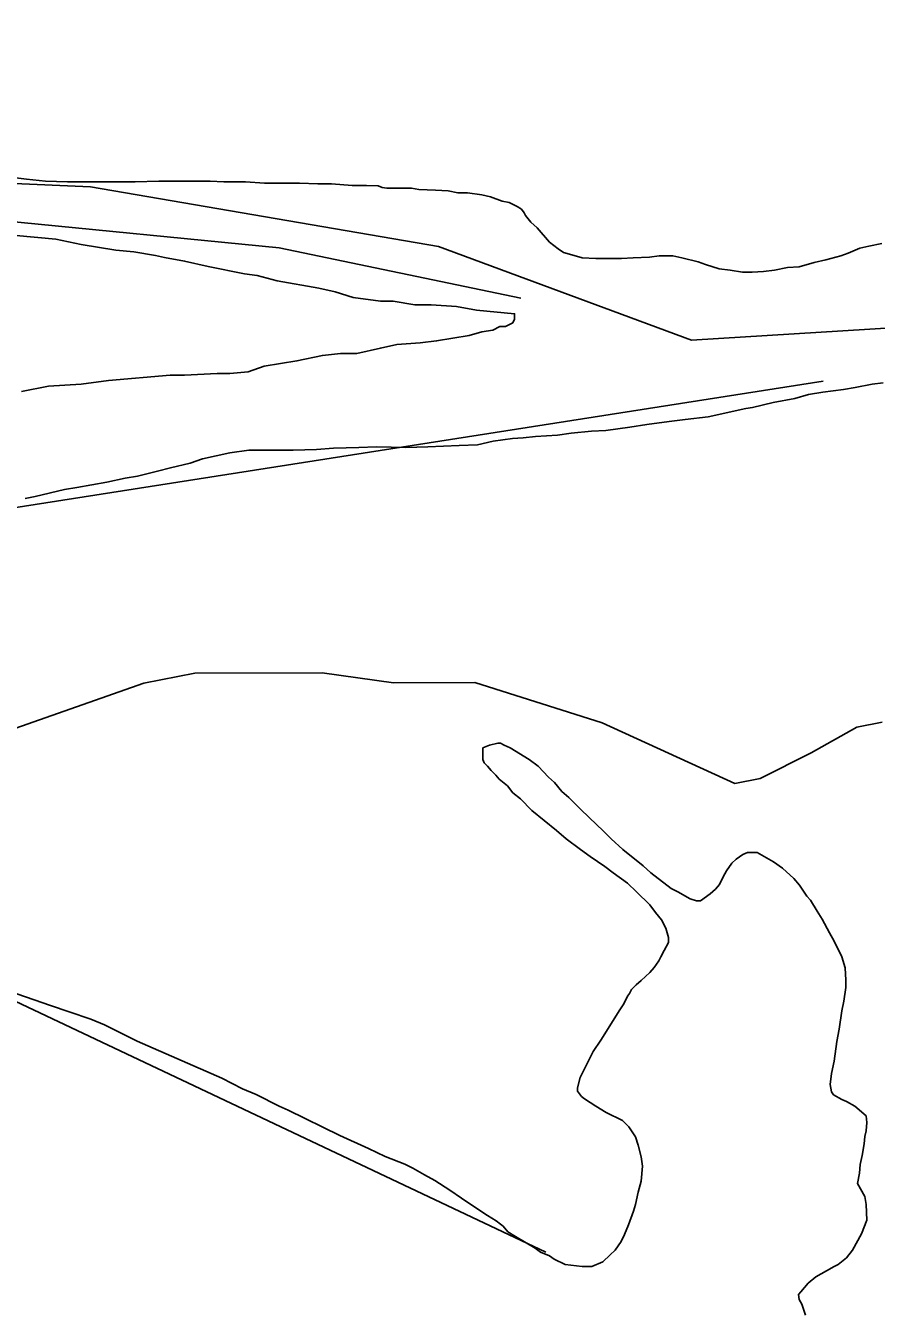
# Model space of a CAD drawing. Extents: x 3355724 to 3393621, y 594744 to 620174.
# Drawn here: x 3369037 to 3369750, y 602356 to 603434 of the extents above; entities that cross this region are included whole.
import ezdxf

# ---------------------------------------------------------------- set-up
doc = ezdxf.new("R2010")
doc.units = 0
for name, color, linetype in [('V-SITE-VEGE', 7, 'Continuous'), ('V-TOPO-SHOR', 7, 'Continuous'), ('V-UTIL-LINE', 7, 'Continuous')]:
    doc.layers.add(name, color=color, linetype=linetype)

msp = doc.modelspace()

# ---------------------------------------------------------------- linework, layer by layer
at = {"layer": 'V-SITE-VEGE'}
for p, q in [((3369037.3, 603305.5), (3368989.8, 603311.3)), ((3369053.4, 603303.8), (3369037.3, 603305.5)), ((3369071.7, 603303.2), (3369053.4, 603303.8)), ((3369119.8, 603303.2), (3369071.7, 603303.2)), ((3369128.4, 603303.2), (3369119.8, 603303.2)), ((3369148.4, 603303.8), (3369128.4, 603303.2)), ((3369191.3, 603303.7), (3369148.4, 603303.8)), ((3369202.8, 603303.2), (3369191.3, 603303.7)), ((3369221.1, 603303.1), (3369202.8, 603303.2)), ((3369237.1, 603302), (3369221.1, 603303.1)), ((3369266.3, 603302), (3369237.1, 603302)), ((3369281.8, 603301.4), (3369266.3, 603302)), ((3369293.2, 603301.4), (3369281.8, 603301.4)), ((3369310.4, 603300.2), (3369293.2, 603301.4)), ((3369322.4, 603300.2), (3369310.4, 603300.2)), ((3369332.2, 603299.7), (3369322.4, 603300.2)), ((3369335.6, 603298.5), (3369332.2, 603299.7)), ((3369339.6, 603297.9), (3369335.6, 603298.5)), ((3369360.2, 603297.9), (3369339.6, 603297.9)), ((3369366.5, 603296.8), (3369360.2, 603297.9)), ((3369380.3, 603296.2), (3369366.5, 603296.8)), ((3369391.1, 603295.6), (3369380.3, 603296.2)), ((3369399.2, 603293.9), (3369391.1, 603295.6)), ((3369407.2, 603293.9), (3369399.2, 603293.9)), ((3369419.2, 603292.2), (3369407.2, 603293.9)), ((3369426.6, 603290.5), (3369419.2, 603292.2)), ((3369436.4, 603287), (3369426.6, 603290.5)), ((3369442.1, 603285.9), (3369436.4, 603287)), ((3369449, 603282.4), (3369442.1, 603285.9)), ((3369452.4, 603280.1), (3369449, 603282.4)), ((3369454.7, 603277.3), (3369452.4, 603280.1)), ((3369455.8, 603275), (3369454.7, 603277.3)), ((3369460.4, 603269.2), (3369455.8, 603275)), ((3369465.6, 603264.7), (3369460.4, 603269.2)), ((3369475.9, 603252.6), (3369465.6, 603264.7)), ((3369483.3, 603246.9), (3369475.9, 603252.6)), ((3369487.9, 603244), (3369483.3, 603246.9)), ((3369494.7, 603241.8), (3369487.9, 603244)), ((3369503.3, 603239.5), (3369494.7, 603241.8)), ((3369568, 603241.1), (3369560, 603240)), ((3369579.5, 603241.1), (3369568, 603241.1)), ((3369586.9, 603239.4), (3369579.5, 603241.1)), ((3369720.3, 603241.1), (3369707.7, 603237.6)), ((3369726.6, 603243.4), (3369720.3, 603241.1)), ((3369736.4, 603247.4), (3369726.6, 603243.4)), ((3369743.8, 603249.1), (3369736.4, 603247.4)), ((3369754.7, 603251.4), (3369743.8, 603249.1)), ((3369514.8, 603238.9), (3369503.3, 603239.5)), ((3369536.5, 603238.9), (3369514.8, 603238.9)), ((3369546.3, 603239.4), (3369536.5, 603238.9)), ((3369560, 603240), (3369546.3, 603239.4)), ((3369600.7, 603236), (3369586.9, 603239.4)), ((3369607, 603233.7), (3369600.7, 603236)), ((3369618.4, 603230.2), (3369607, 603233.7)), ((3369627.6, 603229.1), (3369618.4, 603230.2)), ((3369675.7, 603231.4), (3369664.8, 603229.1)), ((3369685.4, 603231.9), (3369675.7, 603231.4)), ((3369698, 603235.4), (3369685.4, 603231.9)), ((3369707.7, 603237.6), (3369698, 603235.4)), ((3369637.9, 603227.4), (3369627.6, 603229.1)), ((3369645.9, 603227.4), (3369637.9, 603227.4)), ((3369655.6, 603227.9), (3369645.9, 603227.4)), ((3369664.8, 603229.1), (3369655.6, 603227.9)), ((3369732.3, 603130.6), (3369746.6, 603133.4)), ((3369746.6, 603133.4), (3369755.8, 603134.6)), ((3369681.9, 603121.4), (3369693.4, 603124.9)), ((3369693.4, 603124.9), (3369705.4, 603126.6)), ((3369705.4, 603126.6), (3369722.6, 603128.9)), ((3369722.6, 603128.9), (3369732.3, 603130.6)), ((3369609.2, 603106), (3369640.7, 603112.9)), ((3369640.7, 603112.9), (3369646.4, 603114)), ((3369646.4, 603114), (3369663.6, 603118)), ((3369663.6, 603118), (3369681.9, 603121.4)), ((3369557.7, 603099.7), (3369576.5, 603102)), ((3369576.5, 603102), (3369589.7, 603103.7)), ((3369589.7, 603103.7), (3369609.2, 603106)), ((3369464.3, 603089.5), (3369482.6, 603090.6)), ((3369482.6, 603090.6), (3369494.1, 603092.3)), ((3369494.1, 603092.3), (3369511.3, 603094)), ((3369511.3, 603094), (3369523.3, 603094.6)), ((3369523.3, 603094.6), (3369543.3, 603097.5)), ((3369543.3, 603097.5), (3369557.7, 603099.7)), ((3369280.5, 603078.7), (3369294.9, 603079.8)), ((3369294.9, 603079.8), (3369316, 603080.4)), ((3369316, 603080.4), (3369330.9, 603081)), ((3369330.9, 603081), (3369355.5, 603080.4)), ((3369355.5, 603080.4), (3369373.9, 603080.9)), ((3369373.9, 603080.9), (3369400.2, 603082.1)), ((3369400.2, 603082.1), (3369415.7, 603082.6)), ((3369415.7, 603082.6), (3369428.8, 603085.5)), ((3369428.8, 603085.5), (3369444.9, 603087.8)), ((3369444.9, 603087.8), (3369454, 603088.3)), ((3369454, 603088.3), (3369464.3, 603089.5)), ((3369174.6, 603067.3), (3369184.9, 603070.7)), ((3369184.9, 603070.7), (3369207.8, 603075.9)), ((3369207.8, 603075.9), (3369223.9, 603078.1)), ((3369223.9, 603078.1), (3369261.1, 603078.1)), ((3369261.1, 603078.1), (3369280.5, 603078.7)), ((3369130.5, 603056.4), (3369147.1, 603060.4)), ((3369147.1, 603060.4), (3369158, 603063.3)), ((3369158, 603063.3), (3369174.6, 603067.3)), ((3369069.3, 603045), (3369079.6, 603046.7)), ((3369079.6, 603046.7), (3369104.8, 603051.3)), ((3369104.8, 603051.3), (3369120.2, 603054.7)), ((3369120.2, 603054.7), (3369130.5, 603056.4)), ((3369036.1, 603037.6), (3369044.6, 603039.3)), ((3369044.6, 603039.3), (3369069.3, 603045)), ((3369432.7, 602832.4), (3369425.8, 602830.7)), ((3369435, 602832.4), (3369432.7, 602832.4)), ((3369437.9, 602830.7), (3369435, 602832.4)), ((3369425.8, 602830.7), (3369420.1, 602828.4)), ((3369420.1, 602828.4), (3369420.1, 602818.7)), ((3369443, 602828.4), (3369437.9, 602830.7)), ((3369459, 602818.7), (3369443, 602828.4)), ((3369420.1, 602818.7), (3369421.3, 602815.8)), ((3369421.3, 602815.8), (3369424.1, 602813)), ((3369424.1, 602813), (3369427, 602809.5)), ((3369427, 602809.5), (3369431, 602805.5)), ((3369466.5, 602812.9), (3369459, 602818.7)), ((3369475.1, 602803.8), (3369466.5, 602812.9)), ((3369431, 602805.5), (3369433.8, 602802.1)), ((3369433.8, 602802.1), (3369440.7, 602796.4)), ((3369480.2, 602799.2), (3369475.1, 602803.8)), ((3369486.5, 602791.8), (3369480.2, 602799.2)), ((3369440.7, 602796.4), (3369445.3, 602790.6)), ((3369445.3, 602790.6), (3369451.6, 602785.5)), ((3369492.2, 602786.6), (3369486.5, 602791.8)), ((3369451.6, 602785.5), (3369461.3, 602775.7)), ((3369502, 602776.9), (3369492.2, 602786.6)), ((3369461.3, 602775.7), (3369481.9, 602759.1)), ((3369509.4, 602770), (3369502, 602776.9)), ((3369521.4, 602758.5), (3369509.4, 602770)), ((3369481.9, 602759.1), (3369489.9, 602752.2)), ((3369527.7, 602752.2), (3369521.4, 602758.5)), ((3369489.9, 602752.2), (3369501.9, 602743.1)), ((3369537.4, 602743.1), (3369527.7, 602752.2)), ((3369501.9, 602743.1), (3369510, 602737.3)), ((3369510, 602737.3), (3369522.5, 602728.8)), ((3369554.6, 602729.3), (3369537.4, 602743.1)), ((3369632.5, 602735), (3369629, 602731.6)), ((3369638.2, 602739), (3369632.5, 602735)), ((3369642.2, 602740.7), (3369638.2, 602739)), ((3369650.2, 602740.7), (3369642.2, 602740.7)), ((3369664, 602732.7), (3369650.2, 602740.7)), ((3369522.5, 602728.8), (3369529.4, 602723.6)), ((3369529.4, 602723.6), (3369541.4, 602715)), ((3369560.9, 602723.6), (3369554.6, 602729.3)), ((3369578.1, 602710.4), (3369560.9, 602723.6)), ((3369624.5, 602725.3), (3369621.6, 602720.1)), ((3369629, 602731.6), (3369624.5, 602725.3)), ((3369671.4, 602727.5), (3369664, 602732.7)), ((3369681.1, 602718.9), (3369671.4, 602727.5)), ((3369541.4, 602715), (3369548.9, 602707.6)), ((3369618.7, 602713.8), (3369615.3, 602709.8)), ((3369621.6, 602720.1), (3369618.7, 602713.8)), ((3369685.7, 602713.2), (3369681.1, 602718.9)), ((3369692, 602704.1), (3369685.7, 602713.2)), ((3369548.9, 602707.6), (3369560.3, 602696.7)), ((3369583.8, 602707.5), (3369578.1, 602710.4)), ((3369594.1, 602701.8), (3369583.8, 602707.5)), ((3369599.3, 602700.1), (3369594.1, 602701.8)), ((3369610.7, 602705.8), (3369602.7, 602700.1)), ((3369615.3, 602709.8), (3369610.7, 602705.8)), ((3369694.9, 602700.6), (3369692, 602704.1)), ((3369560.3, 602696.7), (3369564.9, 602690.4)), ((3369602.7, 602700.1), (3369599.3, 602700.1)), ((3369700.6, 602691.5), (3369694.9, 602700.6)), ((3369704.6, 602684.6), (3369700.6, 602691.5)), ((3369564.9, 602690.4), (3369570, 602684.1)), ((3369570, 602684.1), (3369573.5, 602677.2)), ((3369710.9, 602673.1), (3369704.6, 602684.6)), ((3369573.5, 602677.2), (3369575.8, 602669.2)), ((3369714.9, 602666.3), (3369710.9, 602673.1)), ((3369575.8, 602665.2), (3369572.3, 602658.3)), ((3369575.8, 602669.2), (3369575.8, 602665.2)), ((3369721.2, 602653.1), (3369714.9, 602666.3)), ((3369567.7, 602649.7), (3369563.7, 602644)), ((3369569.5, 602653.2), (3369567.7, 602649.7)), ((3369572.3, 602658.3), (3369569.5, 602653.2)), ((3369724, 602643.9), (3369721.2, 602653.1)), ((3369560.3, 602640), (3369552.8, 602633.1)), ((3369563.7, 602644), (3369560.3, 602640)), ((3369724.6, 602633.6), (3369724, 602643.9)), ((3369548.8, 602629.7), (3369544.8, 602625.7)), ((3369552.8, 602633.1), (3369548.8, 602629.7)), ((3369722.9, 602615.9), (3369724.6, 602627.3)), ((3369724.6, 602627.3), (3369724.6, 602633.6)), ((3369057.6, 602612.2), (3369022.7, 602624.2)), ((3369541.4, 602620), (3369538.5, 602613.7)), ((3369543.1, 602622.3), (3369541.4, 602620)), ((3369544.8, 602625.7), (3369543.1, 602622.3)), ((3369721.2, 602607.9), (3369722.9, 602615.9)), ((3369073.1, 602607), (3369057.6, 602612.2)), ((3369091.4, 602600.7), (3369073.1, 602607)), ((3369535.1, 602608.5), (3369519, 602583.3)), ((3369538.5, 602613.7), (3369535.1, 602608.5)), ((3369718.9, 602592.4), (3369721.2, 602607.9)), ((3369102.8, 602596.1), (3369091.4, 602600.7)), ((3369130.3, 602582.4), (3369102.8, 602596.1)), ((3369519, 602583.3), (3369512.7, 602573.6)), ((3369717.1, 602582.1), (3369718.9, 602592.4)), ((3369201.3, 602551.4), (3369130.3, 602582.4)), ((3369512.7, 602573.6), (3369501.8, 602551.9)), ((3369714.8, 602565.5), (3369717.1, 602582.1)), ((3369712.5, 602555.2), (3369714.8, 602565.5)), ((3369218.4, 602542.3), (3369201.3, 602551.4)), ((3369501.8, 602551.9), (3369499.6, 602543.3)), ((3369711.4, 602546), (3369712.5, 602555.2)), ((3369229.9, 602537.7), (3369218.4, 602542.3)), ((3369499.6, 602543.3), (3369499.6, 602540.4)), ((3369499.6, 602540.4), (3369503, 602535.8)), ((3369712.5, 602539.7), (3369711.4, 602546)), ((3369249.4, 602527.9), (3369229.9, 602537.7)), ((3369503, 602535.8), (3369505.3, 602534.1)), ((3369505.3, 602534.1), (3369515, 602527.8)), ((3369714.2, 602537.4), (3369712.5, 602539.7)), ((3369721.1, 602533.4), (3369714.2, 602537.4)), ((3369725.1, 602531.7), (3369721.1, 602533.4)), ((3369732, 602527.7), (3369725.1, 602531.7)), ((3369256.8, 602524.5), (3369249.4, 602527.9)), ((3369300.3, 602503.3), (3369256.8, 602524.5)), ((3369515, 602527.8), (3369523.6, 602522.6)), ((3369523.6, 602522.6), (3369537.3, 602515.8)), ((3369741.7, 602519.7), (3369732, 602527.7)), ((3369742.3, 602514), (3369741.7, 602519.7)), ((3369537.3, 602515.8), (3369542.5, 602510.6)), ((3369542.5, 602510.6), (3369548.2, 602502)), ((3369741.7, 602507.1), (3369742.3, 602514)), ((3369324.3, 602492.4), (3369300.3, 602503.3)), ((3369548.2, 602502), (3369550.5, 602495.2)), ((3369740, 602496.2), (3369740.6, 602502.5)), ((3369740.6, 602502.5), (3369741.7, 602507.1)), ((3369338.1, 602485.5), (3369324.3, 602492.4)), ((3369550.5, 602495.2), (3369552.8, 602485.4)), ((3369736.5, 602479), (3369738.3, 602486.5)), ((3369738.3, 602486.5), (3369740, 602496.2)), ((3369354.7, 602479.2), (3369338.1, 602485.5)), ((3369361.5, 602475.8), (3369354.7, 602479.2)), ((3369371.3, 602470.1), (3369361.5, 602475.8)), ((3369552.8, 602485.4), (3369553.9, 602477.4)), ((3369553.9, 602477.4), (3369552.8, 602464.8)), ((3369736, 602471.6), (3369736.5, 602479)), ((3369379.9, 602465.5), (3369371.3, 602470.1)), ((3369392.5, 602457.4), (3369379.9, 602465.5)), ((3369552.8, 602464.8), (3369550.5, 602455.6)), ((3369734.3, 602463), (3369736, 602471.6)), ((3369402.2, 602450.6), (3369392.5, 602457.4)), ((3369550.5, 602455.6), (3369548.2, 602445.3)), ((3369740.5, 602452.1), (3369734.3, 602463)), ((3369415.9, 602441.4), (3369402.2, 602450.6)), ((3369548.2, 602445.3), (3369546.5, 602439.6)), ((3369741.7, 602445.3), (3369740.5, 602452.1)), ((3369742.3, 602432.1), (3369741.7, 602445.3)), ((3369423.9, 602436.2), (3369415.9, 602441.4)), ((3369431.4, 602431.7), (3369423.9, 602436.2)), ((3369546.5, 602439.6), (3369542.4, 602428.2)), ((3369737.7, 602420.6), (3369742.3, 602432.1)), ((3369434.8, 602428.8), (3369431.4, 602431.7)), ((3369437.1, 602427.1), (3369434.8, 602428.8)), ((3369441.1, 602422.5), (3369437.1, 602427.1)), ((3369447.4, 602418.5), (3369441.1, 602422.5)), ((3369542.4, 602428.2), (3369539, 602420.2)), ((3369464, 602408.7), (3369447.4, 602418.5)), ((3369536.1, 602414.4), (3369531, 602407)), ((3369539, 602420.2), (3369536.1, 602414.4)), ((3369730.2, 602406.9), (3369737.7, 602420.6)), ((3369468.6, 602405.3), (3369464, 602408.7)), ((3369476, 602402.4), (3369468.6, 602405.3)), ((3369480, 602399.6), (3369476, 602402.4)), ((3369527, 602403), (3369520.7, 602397.3)), ((3369531, 602407), (3369527, 602403)), ((3369718.2, 602394.9), (3369725.1, 602400.6)), ((3369725.1, 602400.6), (3369730.2, 602406.9)), ((3369489.2, 602395), (3369480, 602399.6)), ((3369503.5, 602393.3), (3369489.2, 602395)), ((3369511.5, 602393.3), (3369503.5, 602393.3)), ((3369520.7, 602397.3), (3369511.5, 602393.3)), ((3369699.3, 602384.6), (3369708.5, 602389.7)), ((3369708.5, 602389.7), (3369714.8, 602393.2)), ((3369714.8, 602393.2), (3369718.2, 602394.9)), ((3369686.7, 602372), (3369693, 602379.4)), ((3369693, 602379.4), (3369699.3, 602384.6)), ((3369685, 602369.7), (3369686.7, 602372)), ((3369685.5, 602365.7), (3369685, 602369.7)), ((3369687.8, 602361.7), (3369685.5, 602365.7)), ((3369690.7, 602352.5), (3369687.8, 602361.7))]:
    msp.add_line(p, q, dxfattribs=at)
for points in [[(3369028.6, 603258.1), (3369062, 603255), (3369083.3, 603250.5), (3369112.2, 603245.9), (3369127.4, 603244.4), (3369145.6, 603241.3), (3369153.2, 603239.8), (3369170, 603236.7), (3369189.7, 603232.2), (3369220.1, 603226.1), (3369230.8, 603224.5), (3369247.5, 603220), (3369282.5, 603213.9), (3369296.2, 603210.8), (3369311.4, 603206.2), (3369334.2, 603203.2), (3369344.8, 603203.2), (3369363.1, 603200.1), (3369376.8, 603200.1), (3369398, 603198.6), (3369414.8, 603195.6), (3369446.7, 603192.5), (3369446.7, 603187.9), (3369445.2, 603184.9), (3369439.1, 603181.9), (3369434.5, 603181.9), (3369428.4, 603178.8), (3369419.3, 603177.3), (3369408.7, 603174.3), (3369381.3, 603169.7), (3369367.6, 603168.2), (3369347.9, 603166.7), (3369334.2, 603163.7), (3369314.4, 603159.1), (3369300.7, 603159.1)], [(3369300.7, 603159.1), (3369285.5, 603157.6), (3369264.2, 603153), (3369236.8, 603148.5), (3369223.2, 603143.9), (3369207.9, 603142.4), (3369197.3, 603142.4), (3369169.9, 603140.9), (3369157.8, 603140.9), (3369106.1, 603136.4), (3369083.3, 603133.4), (3369055.9, 603131.9), (3369033.1, 603127.3)]]:
    msp.add_lwpolyline(points, dxfattribs=at)
at = {"layer": 'V-TOPO-SHOR'}
for p, q in [((3368264.9, 602910.3), (3369705.5, 603136.1)), ((3368841, 602704.3), (3369472.9, 602405.4))]:
    msp.add_line(p, q, dxfattribs=at)
for points in [[(3369452.1, 603205.5), (3369249.4, 603247.8), (3369015.7, 603270.6), (3368766.4, 603273.8), (3368560, 603257.7), (3368373.1, 603218.3), (3368155.1, 603163.2), (3368198.4, 603003.6)], [(3368248, 602828.9), (3368389, 602765.2), (3368534.2, 602752.8), (3368645.2, 602765.9), (3368781.7, 602817.5), (3368888.4, 602851.9), (3368909.8, 602826.4), (3368956.8, 602805.1), (3369012.2, 602839.4), (3369135.9, 602882.5), (3369178.6, 602891.1), (3369285.3, 602891.4), (3369345.1, 602883), (3369413.4, 602883.2), (3369520.3, 602849.3), (3369631.4, 602798.4), (3369652.7, 602802.7), (3369695.4, 602824.1), (3369733.8, 602845.6), (3369755.1, 602849.9)]]:
    msp.add_lwpolyline(points, dxfattribs=at)
at = {"layer": 'V-UTIL-LINE'}
msp.add_lwpolyline([(3373869.8, 603434.1), (3369595.2, 603170.4), (3369382.8, 603248.9), (3369090.9, 603298.9), (3368808.8, 603311.4), (3368618.3, 603310.2), (3368449.6, 603295.9), (3368208.6, 603253.7), (3367948.3, 603186.5), (3367705.1, 603077.7), (3367478.7, 602959.9), (3367252.4, 602800.5), (3367026.2, 602610.6), (3366788.1, 602370.1), (3366382.1, 601735.1), (3365545.4, 600143.4)], dxfattribs=at)

doc.saveas('drawing.dxf')
